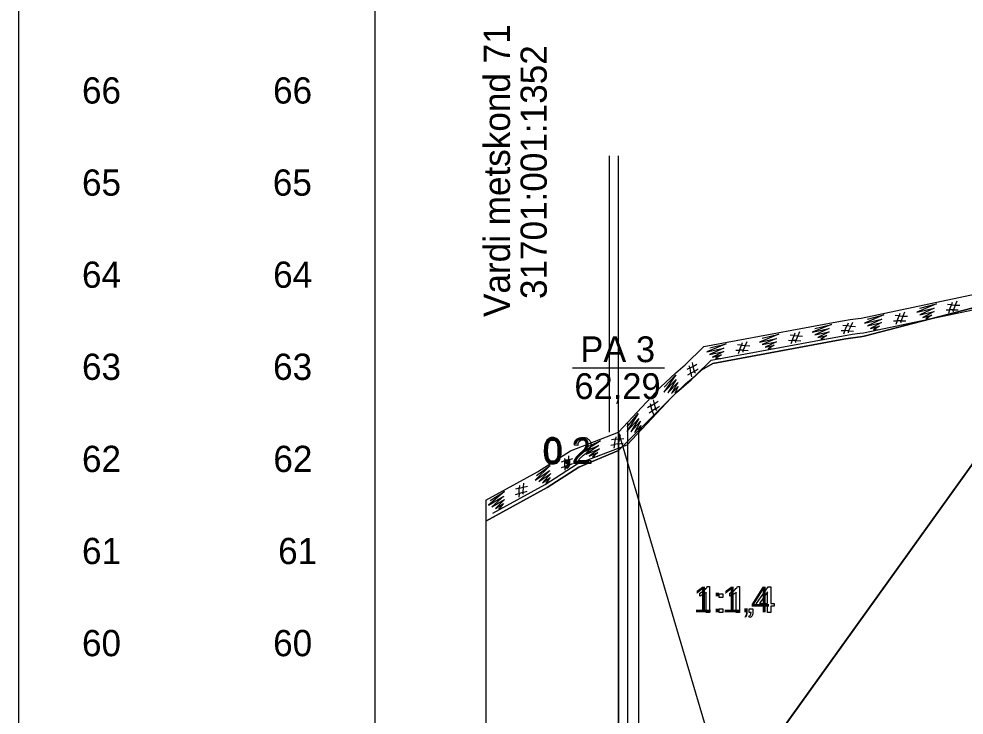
# Model space of a CAD drawing. Extents: x 532503 to 539665, y 6557663 to 6561526.
# Drawn here: x 538833.1 to 539038.4, y 6560346.2 to 6560497.4 of the extents above; entities that cross this region are included whole.
import ezdxf

# ---------------------------------------------------------------- set-up
doc = ezdxf.new("R2010")
doc.units = 0
for name, color, linetype in [('Default', 7, 'Continuous'), ('GEOLPUNKT', 7, 'Continuous'), ('illumineerimisjooned', 7, 'Continuous'), ('kataster', 7, 'Continuous'), ('mõõtpost parem', 7, 'Continuous'), ('mõõtpost vasak', 7, 'Continuous'), ('PIIR', 7, 'Continuous'), ('Plokid', 7, 'Continuous'), ('Proovid', 7, 'Continuous'), ('RELJEEF', 7, 'Continuous'), ('Täide', 7, 'Continuous')]:
    doc.layers.add(name, color=color, linetype=linetype)

msp = doc.modelspace()

# ---------------------------------------------------------------- linework, layer by layer
at = {"layer": 'Default'}
for points in [[(538934.54, 6560278.72), (538949.3, 6560282.98), (538963.4, 6560293.67), (539043.8, 6560405.69), (539048.99, 6560412.93), (539068.48, 6560448.07), (539158.09, 6560471.6), (539318.84, 6560462.67), (539365.97, 6560466.27), (539400.81, 6560444.27)], [(538963.4, 6560293.67), (539068.48, 6560440.07), (539068.48, 6560440.07), (539157.84, 6560463.67), (539157.84, 6560463.67), (539318.84, 6560436.67), (539318.84, 6560436.67), (539400.81, 6560444.27), (539400.81, 6560444.27), (539446.47, 6560428.67), (539446.47, 6560428.67), (539511.17, 6560226.27), (539511.17, 6560226.27)], [(538934.54, 6560392.91), (538945.82, 6560399.06), (538952.97, 6560403.64), (538963.4, 6560407.67), (538972.53, 6560417.41), (538975.81, 6560420.55), (538977.89, 6560422.3), (538981.94, 6560426.27), (539010, 6560431.47), (539012.05, 6560431.84), (539013.67, 6560432.11), (539015.4, 6560432.36), (539016.08, 6560432.44), (539041.1, 6560437.68)], [(538934.54, 6560388.36), (538947.86, 6560395.62), (538954.78, 6560400.06), (538963.4, 6560403.67), (538975.99, 6560416.27), (538979.15, 6560419.05), (538981.49, 6560421.18), (538983.87, 6560422.56), (539010.72, 6560427.54), (539012.73, 6560427.9), (539014.28, 6560428.16), (539015.91, 6560428.39), (539016.72, 6560428.48), (539041.81, 6560435.02)]]:
    msp.add_lwpolyline(points, dxfattribs=at)
at = {"layer": 'GEOLPUNKT'}
for p, q in [((538953.4, 6560421.67), (538973.4, 6560421.67)), ((538963.4, 6560407.67), (538963.4, 6560107.67))]:
    msp.add_line(p, q, dxfattribs=at)
at = {"layer": 'illumineerimisjooned'}
for p, q in [((538961.4, 6560407.67), (538961.4, 6560467.67)), ((538961.4, 6560407.67), (538961.4, 6560467.67)), ((538965.4, 6560200.25), (538965.4, 6560409.8)), ((538965.4, 6560347.67), (538965.4, 6560407.67))]:
    msp.add_line(p, q, dxfattribs=at)
at = {"layer": 'kataster'}
msp.add_line((538963.39, 6560407.67), (538963.39, 6560467.67), dxfattribs=at)
at = {"layer": 'mõõtpost parem'}
msp.add_line((538833.14, 6560101.87), (538833.14, 6560561.87), dxfattribs=at)
at = {"layer": 'mõõtpost vasak'}
msp.add_line((538910.54, 6560101.87), (538910.54, 6560561.87), dxfattribs=at)
at = {"layer": 'PIIR'}
for p, q in [((538963.4, 6560407.67), (538963.4, 6560467.67)), ((538963.4, 6560407.67), (538963.4, 6560467.67)), ((538963.4, 6560347.67), (538963.4, 6560407.67)), ((538963.4, 6560197.67), (538963.4, 6560407.67))]:
    msp.add_line(p, q, dxfattribs=at)
at = {"layer": 'Plokid'}
msp.add_line((538967.8, 6560203.34), (538967.8, 6560408.08), dxfattribs=at)
for points in [[(538967.8, 6560299.8), (539068.48, 6560440.07), (539068.48, 6560440.07), (539157.84, 6560463.67), (539157.84, 6560463.67), (539318.84, 6560436.67), (539318.84, 6560436.67), (539400.81, 6560444.27), (539400.81, 6560444.27), (539446.47, 6560428.67), (539446.47, 6560428.67), (539506.77, 6560240.06)], [(538967.8, 6560408.08), (538975.99, 6560416.27), (538979.15, 6560419.05), (538981.49, 6560421.18), (538983.87, 6560422.56), (539010.72, 6560427.54), (539012.73, 6560427.9), (539014.28, 6560428.16), (539015.91, 6560428.39), (539016.72, 6560428.48), (539041.81, 6560435.02)]]:
    msp.add_lwpolyline(points, dxfattribs=at)
at = {"layer": 'Proovid'}
for points in [[(538954.53, 6560404.8), (538953.82, 6560404.87)], [(538951.99, 6560400.87), (538951.99, 6560401.65), (538952.77, 6560401.65), (538952.77, 6560400.87)], [(538957.4, 6560401.53), (538957.4, 6560400.87), (538953.7, 6560400.87)], [(538954.65, 6560401.53), (538957.4, 6560401.53)], [(538952.13, 6560399.76), (538951.94, 6560400.05)], [(538952.37, 6560400.87), (538951.99, 6560400.87)]]:
    msp.add_lwpolyline(points, dxfattribs=at)
for points in [[(538947.26, 6560403.63), (538947.26, 6560404.62), (538947.47, 6560405.23), (538947.67, 6560405.84), (538948.08, 6560406.16), (538948.48, 6560406.49), (538949.09, 6560406.49), (538949.54, 6560406.49), (538949.88, 6560406.31), (538950.22, 6560406.13), (538950.44, 6560405.79), (538950.66, 6560405.45), (538950.79, 6560404.95), (538950.91, 6560404.46), (538950.91, 6560403.63), (538950.91, 6560402.65), (538950.71, 6560402.04), (538950.51, 6560401.43), (538950.11, 6560401.11), (538949.7, 6560400.78), (538949.09, 6560400.78), (538948.28, 6560400.78), (538947.82, 6560401.35), (538947.26, 6560402.06), (538947.26, 6560403.63)], [(538947.97, 6560403.63), (538947.97, 6560402.25), (538948.29, 6560401.8), (538948.62, 6560401.34), (538949.09, 6560401.34), (538949.56, 6560401.34), (538949.88, 6560401.8), (538950.21, 6560402.25), (538950.21, 6560403.63), (538950.21, 6560405.01), (538949.88, 6560405.47), (538949.56, 6560405.92), (538949.08, 6560405.92), (538948.61, 6560405.92), (538948.33, 6560405.52), (538947.97, 6560405.01), (538947.97, 6560403.63)], [(538953.7, 6560400.87), (538953.69, 6560401.12), (538953.78, 6560401.35), (538953.92, 6560401.73), (538954.23, 6560402.09), (538954.54, 6560402.46), (538955.13, 6560402.94), (538956.04, 6560403.69), (538956.36, 6560404.13), (538956.68, 6560404.56), (538956.68, 6560404.95), (538956.68, 6560405.36), (538956.39, 6560405.64), (538956.1, 6560405.92), (538955.63, 6560405.92), (538955.13, 6560405.92), (538954.83, 6560405.63), (538954.54, 6560405.33), (538954.53, 6560404.8)], [(538953.82, 6560404.87), (538953.9, 6560405.66), (538954.37, 6560406.08), (538954.84, 6560406.49), (538955.64, 6560406.49), (538956.45, 6560406.49), (538956.92, 6560406.04), (538957.39, 6560405.6), (538957.39, 6560404.94), (538957.39, 6560404.6), (538957.25, 6560404.28), (538957.11, 6560403.95), (538956.8, 6560403.59), (538956.48, 6560403.24), (538955.74, 6560402.61), (538955.12, 6560402.09), (538954.94, 6560401.9), (538954.77, 6560401.72), (538954.65, 6560401.53)], [(538951.94, 6560400.05), (538952.16, 6560400.15), (538952.26, 6560400.34), (538952.36, 6560400.52), (538952.37, 6560400.87)], [(538952.77, 6560400.87), (538952.77, 6560400.44), (538952.61, 6560400.17), (538952.46, 6560399.91), (538952.13, 6560399.76)]]:
    msp.add_open_spline(points, degree=3, dxfattribs=at)
at = {"layer": 'RELJEEF'}
msp.add_line((538963.4, 6560407.67), (538987.23, 6560326.88), dxfattribs=at)
for points in [[(538981.05, 6560372.07), (538981.05, 6560372.73)], [(538983.11, 6560368.52), (538982.43, 6560368.52), (538982.43, 6560372.9)], [(538982.67, 6560374.14), (538983.11, 6560374.14), (538983.11, 6560368.52)], [(538985.26, 6560371.79), (538985.26, 6560372.58), (538986.04, 6560372.58), (538986.04, 6560371.79), (538985.26, 6560371.79)], [(538987.57, 6560372.07), (538987.57, 6560372.73)], [(538989.64, 6560368.52), (538988.95, 6560368.52), (538988.95, 6560372.9)], [(538989.19, 6560374.14), (538989.64, 6560374.14), (538989.64, 6560368.52)], [(538995.77, 6560368.52), (538995.77, 6560369.86), (538993.34, 6560369.86), (538993.34, 6560370.49), (538995.9, 6560374.12), (538996.46, 6560374.12), (538996.46, 6560370.49), (538997.22, 6560370.49), (538997.22, 6560369.86), (538996.46, 6560369.86), (538996.46, 6560368.52), (538995.77, 6560368.52)], [(538995.77, 6560370.49), (538995.77, 6560373.02), (538994.02, 6560370.49), (538995.77, 6560370.49)], [(538985.26, 6560368.52), (538985.26, 6560369.3), (538986.04, 6560369.3), (538986.04, 6560368.52), (538985.26, 6560368.52)], [(538991.77, 6560368.52), (538991.77, 6560369.3), (538992.55, 6560369.3), (538992.55, 6560368.52)], [(538992.16, 6560368.52), (538991.77, 6560368.52)], [(538991.92, 6560367.41), (538991.72, 6560367.7)]]:
    msp.add_lwpolyline(points, dxfattribs=at)
for points in [[(538981.05, 6560372.73), (538981.63, 6560373), (538982.06, 6560373.39), (538982.49, 6560373.77), (538982.67, 6560374.14)], [(538982.43, 6560372.9), (538982.18, 6560372.66), (538981.78, 6560372.42), (538981.37, 6560372.19), (538981.05, 6560372.07)], [(538987.57, 6560372.73), (538988.15, 6560373), (538988.58, 6560373.39), (538989.01, 6560373.77), (538989.19, 6560374.14)], [(538988.95, 6560372.9), (538988.7, 6560372.66), (538988.3, 6560372.42), (538987.89, 6560372.19), (538987.57, 6560372.07)], [(538991.72, 6560367.7), (538991.94, 6560367.8), (538992.04, 6560367.98), (538992.15, 6560368.17), (538992.16, 6560368.52)], [(538992.55, 6560368.52), (538992.55, 6560368.08), (538992.4, 6560367.82), (538992.25, 6560367.55), (538991.92, 6560367.41)]]:
    msp.add_open_spline(points, degree=3, dxfattribs=at)
at = {"layer": 'Täide'}
for p, q in [((539043.8, 6560405.69), (538963.4, 6560293.67)), ((538963.4, 6560293.67), (539043.8, 6560405.69)), ((538934.54, 6560388.36), (538934.54, 6560278.72))]:
    msp.add_line(p, q, dxfattribs=at)
for points in [[(539035.87, 6560435.84), (539035.69, 6560435.33), (539036.54, 6560435.28), (539037.53, 6560435.23)], [(539036.85, 6560436.1), (539036.54, 6560435.28), (539036.14, 6560434.23), (539037.18, 6560434.21)], [(539041.81, 6560435.02), (539016.72, 6560428.48), (539015.91, 6560428.39), (539014.28, 6560428.16), (539012.73, 6560427.9), (539010.72, 6560427.54), (538983.87, 6560422.56), (538981.49, 6560421.18), (538979.15, 6560419.05), (538975.99, 6560416.27), (538963.4, 6560403.67), (538954.78, 6560400.06), (538947.86, 6560395.62), (538934.54, 6560388.36)], [(538936.07, 6560390.1), (538947.45, 6560396.31), (538954.42, 6560400.77), (538965.23, 6560404.95), (538974.8, 6560415.16), (538977.95, 6560418.17), (538980.04, 6560419.93), (538983.48, 6560423.3), (539010.58, 6560428.32), (539012.59, 6560428.69), (539014.16, 6560428.95), (539015.81, 6560429.18), (539016.59, 6560429.27), (539042.06, 6560434.62)], [(539028.83, 6560434.57), (539032.42, 6560435.52), (539028.21, 6560433.71), (539031.93, 6560434.59), (539028.86, 6560433.17), (539031.91, 6560433.86), (539029.46, 6560432.6), (539031.46, 6560433.09), (539030.13, 6560432.29), (539031.31, 6560432.36)], [(539034.52, 6560434.25), (539035.3, 6560434.24), (539035.03, 6560433.45)], [(539036.15, 6560433.79), (539036.09, 6560434.09), (539036.14, 6560434.23), (539035.3, 6560434.24), (539035.69, 6560435.33), (539034.86, 6560435.37)], [(539017.45, 6560432.18), (539021.04, 6560433.13), (539016.83, 6560431.32), (539020.55, 6560432.2), (539017.48, 6560430.78), (539020.52, 6560431.48), (539018.08, 6560430.21), (539020.08, 6560430.71), (539018.75, 6560429.9), (539019.93, 6560429.97)], [(539023.13, 6560431.87), (539023.92, 6560431.86), (539023.65, 6560431.06)], [(539024.77, 6560431.4), (539024.7, 6560431.7), (539024.75, 6560431.84), (539023.92, 6560431.86), (539024.31, 6560432.94), (539023.47, 6560432.98)], [(539024.49, 6560433.46), (539024.31, 6560432.94), (539025.16, 6560432.89), (539026.15, 6560432.84)], [(539025.47, 6560433.72), (539025.16, 6560432.89), (539024.75, 6560431.84), (539025.79, 6560431.83)], [(539006.05, 6560430.2), (539009.67, 6560431.07), (539005.42, 6560429.36), (539009.16, 6560430.15), (539006.05, 6560428.8), (539009.12, 6560429.42), (539006.64, 6560428.22), (539008.65, 6560428.66), (539007.3, 6560427.89), (539008.49, 6560427.93)], [(539011.74, 6560429.75), (539012.53, 6560429.71), (539012.23, 6560428.93)], [(539013.37, 6560429.22), (539013.32, 6560429.53), (539013.37, 6560429.67), (539012.54, 6560429.72), (539012.98, 6560430.78), (539012.14, 6560430.86)], [(539013.23, 6560431.31), (539013.02, 6560430.81), (539013.86, 6560430.7), (539014.85, 6560430.59)], [(539014.17, 6560431.51), (539013.82, 6560430.7), (539013.37, 6560429.67), (539014.41, 6560429.61)], [(538994.62, 6560428.08), (538998.24, 6560428.95), (538993.99, 6560427.24), (538997.73, 6560428.03), (538994.62, 6560426.68), (538997.68, 6560427.3), (538995.21, 6560426.1), (538997.22, 6560426.54), (538995.87, 6560425.77), (538997.05, 6560425.82)], [(539000.3, 6560427.63), (539001.09, 6560427.6), (539000.8, 6560426.82)], [(539001.92, 6560427.13), (539001.86, 6560427.43), (539001.92, 6560427.57), (539001.09, 6560427.6), (539001.5, 6560428.68), (539000.67, 6560428.74)], [(539001.69, 6560429.19), (539001.5, 6560428.68), (539002.35, 6560428.61), (539003.34, 6560428.54)], [(539002.68, 6560429.43), (539002.35, 6560428.61), (539001.92, 6560427.57), (539002.96, 6560427.53)], [(538983.19, 6560425.96), (538986.8, 6560426.83), (538982.55, 6560425.12), (538986.29, 6560425.91), (538983.18, 6560424.57), (538986.25, 6560425.18), (538983.78, 6560423.98), (538985.78, 6560424.43), (538984.43, 6560423.65), (538985.62, 6560423.7)], [(538990.49, 6560425.01), (538990.43, 6560425.31), (538990.48, 6560425.45), (538989.65, 6560425.48), (538990.07, 6560426.56), (538989.23, 6560426.62)], [(538990.26, 6560427.07), (538990.07, 6560426.56), (538990.91, 6560426.49), (538991.9, 6560426.42)], [(538991.24, 6560427.31), (538990.91, 6560426.49), (538990.48, 6560425.45), (538991.52, 6560425.41)], [(538988.86, 6560425.51), (538989.65, 6560425.48), (538989.36, 6560424.7)], [(538980.08, 6560420.49), (538979.88, 6560420.72), (538979.85, 6560420.87), (538979.12, 6560420.49), (538978.94, 6560421.63), (538978.19, 6560421.27)], [(538978.7, 6560422.07), (538978.82, 6560421.54), (538979.56, 6560421.96), (538980.42, 6560422.45)], [(538979.38, 6560422.82), (538979.56, 6560421.96), (538979.79, 6560420.85), (538980.67, 6560421.4)], [(538973.3, 6560417.41), (538975.85, 6560420.12), (538973.23, 6560416.36), (538975.92, 6560419.07), (538974.06, 6560416.24), (538976.28, 6560418.44), (538974.88, 6560416.08), (538976.31, 6560417.55), (538975.61, 6560416.17), (538976.57, 6560416.85)], [(538978.42, 6560420.12), (538979.12, 6560420.49), (538979.25, 6560419.66)], [(538971.67, 6560412.4), (538971.45, 6560412.61), (538971.4, 6560412.76), (538970.72, 6560412.29), (538970.41, 6560413.4), (538969.7, 6560412.96)], [(538970.26, 6560413.93), (538970.41, 6560413.4), (538971.14, 6560413.85), (538971.97, 6560414.38)], [(538970.91, 6560414.7), (538971.14, 6560413.85), (538971.4, 6560412.76), (538972.27, 6560413.34)], [(539048.99, 6560412.93), (538963.4, 6560293.67), (538949.3, 6560282.98), (538934.54, 6560278.72)], [(538965.23, 6560408.84), (538967.62, 6560411.69), (538965.21, 6560407.79), (538967.76, 6560410.65), (538966.05, 6560407.72), (538968.15, 6560410.03), (538966.87, 6560407.59), (538968.23, 6560409.15), (538967.6, 6560407.72), (538968.53, 6560408.46)], [(538970.06, 6560411.85), (538970.72, 6560412.29), (538970.95, 6560411.49)], [(538956.07, 6560404.27), (538959.46, 6560405.79), (538955.6, 6560403.33), (538959.13, 6560404.8), (538956.32, 6560402.9), (538959.22, 6560404.07), (538957.01, 6560402.43), (538958.9, 6560403.24), (538957.72, 6560402.23), (538958.88, 6560402.49)], [(538963.42, 6560404.68), (538963.31, 6560404.96), (538963.33, 6560405.11), (538962.51, 6560404.99), (538962.72, 6560406.13), (538961.89, 6560406.03)], [(538962.81, 6560406.66), (538962.72, 6560406.13), (538963.57, 6560406.22), (538964.55, 6560406.33)], [(538963.74, 6560407.08), (538963.57, 6560406.22), (538963.33, 6560405.11), (538964.36, 6560405.27)], [(538961.73, 6560404.88), (538962.51, 6560404.99), (538962.37, 6560404.17)], [(538952.66, 6560400.13), (538952.5, 6560400.38), (538952.49, 6560400.54), (538951.71, 6560400.25), (538951.69, 6560401.41), (538950.9, 6560401.15)], [(538951.68, 6560401.95), (538951.69, 6560401.41), (538952.5, 6560401.66), (538953.45, 6560401.97)], [(538952.5, 6560402.54), (538952.5, 6560401.66), (538952.49, 6560400.54), (538953.47, 6560400.89)], [(538945.54, 6560398.26), (538948.57, 6560400.43), (538945.27, 6560397.24), (538948.44, 6560399.38), (538946.06, 6560396.96), (538948.67, 6560398.69), (538946.84, 6560396.64), (538948.53, 6560397.81), (538947.57, 6560396.59), (538948.65, 6560397.08)], [(538950.97, 6560399.98), (538951.71, 6560400.25), (538951.74, 6560399.42)], [(538942.71, 6560394.18), (538942.56, 6560394.45), (538942.57, 6560394.6), (538941.77, 6560394.38), (538941.83, 6560395.53), (538941.02, 6560395.32)], [(538941.85, 6560396.07), (538941.83, 6560395.53), (538942.66, 6560395.73), (538943.62, 6560395.97)], [(538942.71, 6560396.6), (538942.66, 6560395.73), (538942.57, 6560394.6), (538943.57, 6560394.89)], [(538934.54, 6560392.91), (538934.54, 6560171.87), (538934.54, 6560107.1)], [(538935.48, 6560392.82), (538938.64, 6560394.77), (538935.13, 6560391.82), (538938.44, 6560393.74), (538935.9, 6560391.49), (538938.63, 6560393.03), (538936.65, 6560391.12), (538938.42, 6560392.17), (538937.38, 6560391.01), (538938.49, 6560391.42)], [(538941.01, 6560394.16), (538941.77, 6560394.38), (538941.74, 6560393.54)]]:
    msp.add_lwpolyline(points, dxfattribs=at)

# ---------------------------------------------------------------- texts
at = {"layer": 'GEOLPUNKT'}
for s, p in [('PA 3', (538955.09, 6560422.87)), ('62,29', (538953.79, 6560414.87))]:
    msp.add_text(s, height=5.6, dxfattribs=at).set_placement(p)
at = {"layer": 'kataster'}
for s, p in [('Vardi metskond 71', (538939.8, 6560432.68)), ('31701:001:1352', (538947.8, 6560436.58))]:
    msp.add_text(s, height=5.7, rotation=90, dxfattribs=at).set_placement(p)
at = {"layer": 'mõõtpost parem'}
for s, p in [('66', (538846.84, 6560479.02)), ('65', (538846.84, 6560459.02)), ('64', (538846.84, 6560439.02)), ('63', (538846.84, 6560419.02)), ('62', (538846.84, 6560399.02)), ('61', (538846.84, 6560379.02)), ('60', (538846.84, 6560359.02))]:
    msp.add_text(s, height=5.7, dxfattribs=at).set_placement(p)
at = {"layer": 'mõõtpost vasak'}
for s, p in [('66', (538888.35, 6560479.02)), ('65', (538888.3, 6560459.02)), ('64', (538888.37, 6560439.02)), ('63', (538888.35, 6560419.02)), ('62', (538888.41, 6560399.02)), ('61', (538889.45, 6560379.02)), ('60', (538888.37, 6560359.02))]:
    msp.add_text(s, height=5.7, dxfattribs=at).set_placement(p)
at = {"layer": 'Proovid'}
msp.add_text('0,2', height=5.6, dxfattribs=at).set_placement((538946.94, 6560400.87))
at = {"layer": 'RELJEEF'}
msp.add_text('1:1,4', height=5.6, dxfattribs=at).set_placement((538979.63, 6560368.52))

doc.saveas('drawing.dxf')
